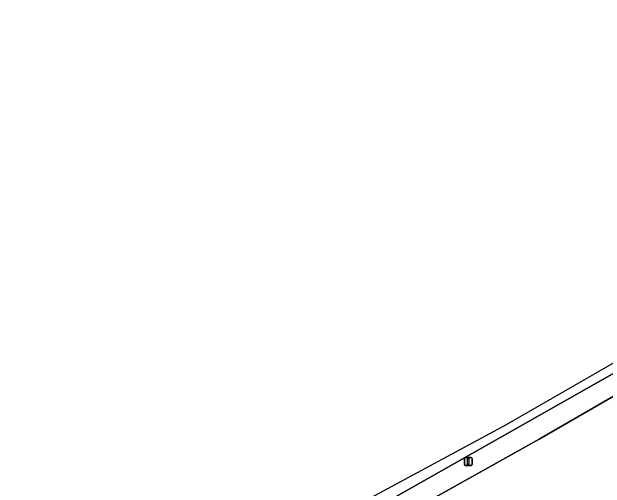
# Model space of a CAD drawing. Extents: x 162879 to 165540, y 384011 to 385181.
# Drawn here: x 162984.4 to 163061.1, y 384324.7 to 384386.3 of the extents above; entities that cross this region are included whole.
import ezdxf

# ---------------------------------------------------------------- set-up
doc = ezdxf.new("R2010")
doc.units = 0
for name, color, linetype in [('IMGEO_Berm_groen', 7, 'Continuous'), ('IMGEO_Lichtmast', 7, 'Continuous'), ('IMGEO_Loofbos', 7, 'Continuous'), ('IMGEO_Rijbaan_regionaal_gesloten', 7, 'Continuous')]:
    doc.layers.add(name, color=color, linetype=linetype)

msp = doc.modelspace()

# ---------------------------------------------------------------- linework, layer by layer
at = {"layer": 'IMGEO_Berm_groen'}
msp.add_lwpolyline([(163290.991, 384473.343), (163273.206, 384463), (163256.317, 384453.078), (163211.461, 384426.757), (163138.843, 384384.023), (163138.358, 384383.738), (163124.723, 384375.774), (163103.614, 384363.445), (163068.795, 384343.295), (163033.81, 384323.482)], dxfattribs=at)
msp.add_lwpolyline([(163148.842, 384366.976), (163055.696, 384312.747), (162991.211, 384277.349), (162986.763, 384286.167), (162986.414, 384294.29), (162999.918, 384301.631), (163052.601, 384331.084), (163140.211, 384381.691)], close=True, dxfattribs=at)
at = {"layer": 'IMGEO_Lichtmast'}
for p, q in [((163042.929, 384327.791), (163042.929, 384328.591)), ((163042.929, 384328.591), (163042.929, 384327.791)), ((163043.029, 384328.691), (163043.819, 384328.691)), ((163043.819, 384328.691), (163043.029, 384328.691)), ((163043.919, 384328.591), (163043.919, 384327.791)), ((163043.919, 384327.791), (163043.919, 384328.591)), ((163043.819, 384327.691), (163043.029, 384327.691)), ((163043.029, 384327.691), (163043.819, 384327.691))]:
    msp.add_line(p, q, dxfattribs=at)
msp.add_lwpolyline([(163043.349, 384328.566), (163043.499, 384328.566), (163043.499, 384327.816), (163043.349, 384327.816), (163043.349, 384328.566)], dxfattribs=at)
for centre, start, end in [((163043.029, 384328.591), 90, 180), ((163043.029, 384328.591), 90, 180), ((163043.819, 384328.591), 0, 90), ((163043.819, 384328.591), 360, 90), ((163043.029, 384327.791), 180, 270), ((163043.029, 384327.791), 180, 270), ((163043.819, 384327.791), 270, 0), ((163043.819, 384327.791), 270, 0)]:
    msp.add_arc(centre, 0.1, start, end, dxfattribs=at)
at = {"layer": 'IMGEO_Loofbos'}
msp.add_lwpolyline([(163140.211, 384381.691), (163052.601, 384331.084), (162999.918, 384301.631), (162986.414, 384294.29), (162986.763, 384286.167), (162991.211, 384277.349), (163055.696, 384312.747), (163148.842, 384366.976)], close=True, dxfattribs=at)
at = {"layer": 'IMGEO_Rijbaan_regionaal_gesloten'}
msp.add_lwpolyline([(163033.81, 384323.482), (163068.795, 384343.295), (163103.614, 384363.445), (163124.723, 384375.774), (163124.264, 384376.647), (163120.403, 384374.424), (163048.346, 384332.929), (162948.399, 384279.09)], dxfattribs=at)

doc.saveas('drawing.dxf')
